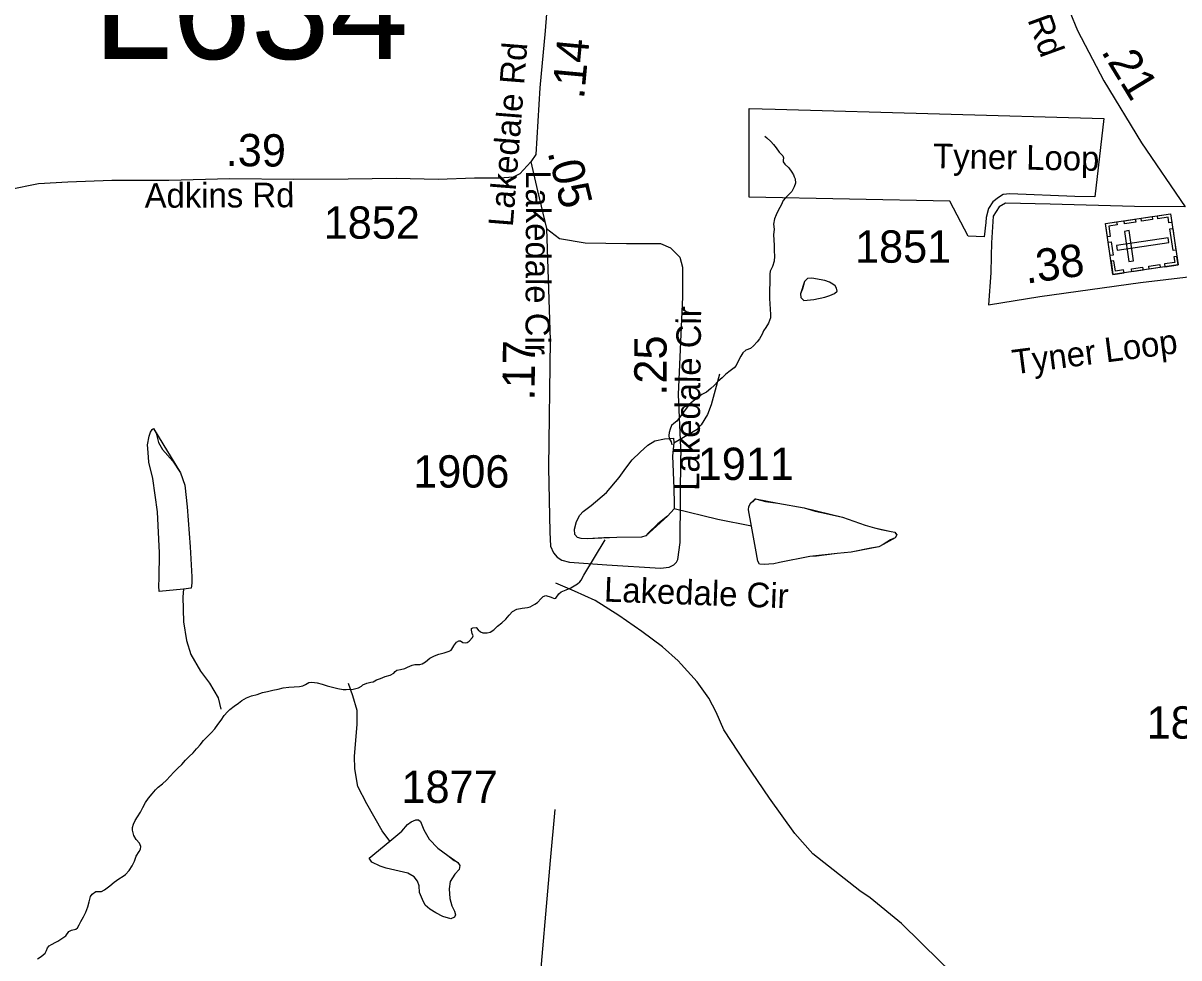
# Model space of a CAD drawing. Extents: x 1662474 to 1856135, y 779280 to 917889.
# Drawn here: x 1701892 to 1706360, y 848796 to 852408 of the extents above; entities that cross this region are included whole.
import ezdxf

# ---------------------------------------------------------------- set-up
doc = ezdxf.new("R2010")
doc.units = 0
for name, color, linetype in [('Exist Boundary Political City Limit New', 7, 'Continuous'), ('Exist Cultural Cemetery CELL', 7, 'Continuous'), ('Exist Hydrographic Creek Single Shore', 7, 'Continuous'), ('Exist Hydrographic Misc Water Feature', 7, 'Continuous'), ('Exist Road Non-System Type 51', 7, 'Continuous'), ('Exist Road Non-System Type 51 Label', 7, 'Continuous'), ('Exist Road Primary Interstate Structure Cantilever Sign Number Label', 7, 'Continuous'), ('Exist Road Secondary Mileage Tenths English Label', 7, 'Continuous'), ('Exist Road Secondary Type 41 Attributed', 7, 'Continuous'), ('Exist Road Secondary Type 51 Attributed', 7, 'Continuous'), ('Exist Road Secondary Type 51 Label', 7, 'Continuous'), ('Exist Road Secondary Type 51 Number Label', 7, 'Continuous'), ('Map Preparation Boundary City Limit Buffer Line', 7, 'Continuous')]:
    doc.layers.add(name, color=color, linetype=linetype)

msp = doc.modelspace()

# ---------------------------------------------------------------- linework, layer by layer
at = {"layer": 'Exist Boundary Political City Limit New'}
msp.add_lwpolyline([(1706070, 852039.6), (1706034.9, 851737.1), (1705958, 851738.6), (1705707, 851748.8), (1705681.4, 851746.3), (1705663.5, 851734.6), (1705641, 851717.9), (1705624.4, 851691.4), (1705615.2, 851657.2), (1705613.8, 851638.2), (1705608, 851581.9), (1705546, 851585.5), (1705475.4, 851720.6), (1704698.4, 851736), (1704699.5, 851782.2), (1704699, 851966.4), (1704698.6, 852078.4), (1704800.1, 852075.6), (1706070, 852039.6)], dxfattribs=at)
at = {"layer": 'Exist Cultural Cemetery CELL'}
for points in [[(1706105.5, 851436.8), (1706076.4, 851633.8), (1706328.3, 851671), (1706357.4, 851474.1)], [(1706193.3, 851639.6), (1706150.4, 851633.3), (1706148.7, 851644.5), (1706191.6, 851650.9)], [(1706258.5, 851649.2), (1706215.6, 851642.9), (1706214, 851654.1), (1706256.8, 851660.5)], [(1706333.1, 851638.3), (1706321.8, 851636.6), (1706318.6, 851658.3), (1706278.6, 851652.4), (1706277, 851663.4), (1706328.3, 851671)], [(1706119.3, 851640.2), (1706121, 851629), (1706089.1, 851624.3), (1706095.1, 851584.1), (1706084, 851582.5), (1706076.4, 851633.8)], [(1706166.9, 851487.2), (1706185.4, 851489.9), (1706168.1, 851606.4), (1706149.7, 851603.6)], [(1706337.7, 851529.3), (1706325.2, 851613.2), (1706336.5, 851614.9), (1706348.9, 851530.9)], [(1706094.7, 851510.1), (1706087.1, 851561.4), (1706098.4, 851563), (1706106, 851511.8)], [(1706118.6, 851549), (1706121.3, 851530.5), (1706321.9, 851560.2), (1706319.2, 851578.6)], [(1706148.4, 851443.2), (1706146.7, 851454.4), (1706114.9, 851449.7), (1706109, 851489.8), (1706097.9, 851488.2), (1706105.5, 851436.8)], [(1706288.2, 851463.8), (1706245.4, 851457.5), (1706243.7, 851468.8), (1706286.6, 851475.1)], [(1706352.5, 851506.8), (1706341.2, 851505.1), (1706344.4, 851483.4), (1706304.4, 851477.5), (1706306, 851466.4), (1706357.4, 851474)], [(1706221.7, 851454), (1706178.9, 851447.7), (1706177.2, 851458.9), (1706220.1, 851465.3)]]:
    msp.add_lwpolyline(points, close=True, dxfattribs=at)
at = {"layer": 'Exist Hydrographic Creek Single Shore'}
for points in [[(1704760, 851970.9), (1704767.6, 851964.9), (1704782.5, 851951.3), (1704792.8, 851939.5), (1704802.8, 851926.4), (1704814.6, 851909.8), (1704829, 851895.6), (1704831.6, 851887.5), (1704830.4, 851878.6), (1704830.4, 851872.8), (1704837.4, 851862.8), (1704852.4, 851848.9), (1704863.9, 851831.9), (1704870.2, 851821.9), (1704873.1, 851814.6), (1704877.2, 851806.9), (1704878.6, 851790.1), (1704873.6, 851775.9), (1704863.9, 851758.1), (1704854.8, 851748.4), (1704840, 851733.2), (1704831.1, 851722.7), (1704823.2, 851704.3), (1704812.8, 851686.2), (1704802.8, 851667.8), (1704796.5, 851652.1), (1704793.2, 851631.9), (1704795.6, 851611.7), (1704792.5, 851590.7), (1704793.9, 851570.4), (1704795.1, 851549.2), (1704796.2, 851527.9), (1704796.5, 851507.5), (1704796.2, 851487.8), (1704789.1, 851467.9), (1704779.6, 851449.2), (1704779.1, 851437.7), (1704779.1, 851416.7), (1704778.4, 851398.6), (1704777, 851384.4), (1704777, 851363.9), (1704777.9, 851344), (1704778.4, 851323.2), (1704780.5, 851303), (1704782, 851282.1), (1704782, 851279.7)], [(1704782, 851279.7), (1704781, 851268.9), (1704774.1, 851249.2), (1704763.4, 851231.4), (1704754.5, 851218.5), (1704749.2, 851205.9), (1704739.2, 851187.8), (1704730.4, 851176), (1704716.1, 851161.3), (1704704.4, 851151.1), (1704685.5, 851143.8), (1704674.4, 851134), (1704667.4, 851120.6), (1704656.6, 851102.2), (1704648.5, 851085.4), (1704641.1, 851076.6), (1704625.6, 851064.2), (1704609.1, 851051.6), (1704594.4, 851037.4), (1704578.4, 851022.8), (1704563.6, 851008.3), (1704550.5, 850996.5), (1704534.5, 850982.3), (1704515.4, 850972.6), (1704499.1, 850960.6), (1704482.9, 850947.7), (1704467.1, 850934), (1704419.4, 850869.8), (1704408.2, 850861.6), (1704398.6, 850853.7), (1704393.1, 850839.2), (1704390.1, 850826.4), (1704389.1, 850814.6), (1704390.1, 850802.6), (1704397, 850790.2), (1704400.1, 850777.9)], [(1704034.9, 850241.4), (1704044.2, 850249.3), (1704050, 850255.9), (1704059.8, 850274.8), (1704142.1, 850411.2)], [(1703141.1, 849832.5), (1703168.5, 849834.1), (1703189, 849839.9), (1703200.5, 849846.2), (1703206, 849850.6), (1703221.5, 849857.7), (1703236.2, 849860.6), (1703246.1, 849862.9), (1703258, 849870.3), (1703273.5, 849875.1), (1703292.4, 849882.6), (1703311.2, 849888.4), (1703324.9, 849895.5), (1703330.4, 849902.1), (1703336.5, 849907.3), (1703350.9, 849910.2), (1703367.4, 849913.9), (1703377.6, 849919.1), (1703396, 849927), (1703406, 849929.4), (1703425.6, 849930.1), (1703434.9, 849932.2), (1703448, 849939.9), (1703464.5, 849953.5), (1703483.1, 849963.2), (1703499.8, 849969.8), (1703519.4, 849974.5), (1703538.8, 849980.8), (1703546.4, 849985.5), (1703555.6, 849999.4), (1703556.1, 849999.9), (1703568.2, 850015.4), (1703576.9, 850020.4), (1703582.6, 850020.4), (1703591.5, 850014.7), (1703601, 850013.6), (1703608.6, 850014.1), (1703617, 850019.4), (1703630.1, 850034.4), (1703631.5, 850040.9), (1703628, 850048.8), (1703625.4, 850062.2), (1703625.6, 850068.4), (1703630.9, 850071.6), (1703643.2, 850072.1), (1703651.9, 850063.8), (1703660, 850055.9), (1703669.2, 850052.4), (1703686, 850051.4), (1703697.6, 850054.6), (1703712, 850063.2), (1703726.5, 850077.9), (1703743.2, 850091.1), (1703758.5, 850104.4), (1703771.4, 850120.7), (1703784.2, 850134.9), (1703801.2, 850142.8), (1703820.9, 850146.9), (1703842.5, 850149.8), (1703852.8, 850152.2), (1703870.8, 850162.7), (1703880.8, 850169.2), (1703895.5, 850184.4), (1703902.5, 850192.3), (1703913.6, 850195.8), (1703933.5, 850189.2), (1703945.6, 850185), (1703951.1, 850186.1), (1703963.5, 850202.8), (1703972.6, 850209.9), (1703991, 850217.8), (1704010.1, 850226.4), (1704034.9, 850241.4)], [(1702566.6, 849607.3), (1702576.9, 849619.4), (1702589.5, 849635.2), (1702604, 849649.9), (1702618.9, 849664.8), (1702633.4, 849681.1), (1702645.6, 849697.9), (1702658.2, 849714.7), (1702669.5, 849732), (1702682.4, 849746.9), (1702691.9, 849755.4), (1702707.6, 849767.9), (1702724.6, 849780.6), (1702737.8, 849790.2), (1702756.4, 849800.2), (1702775.6, 849808.6), (1702796.6, 849813.9), (1702817.4, 849820.7), (1702836.8, 849825.7), (1702857.8, 849830.4), (1702877.6, 849834.6), (1702897.6, 849839.1), (1702919.4, 849841.9), (1702939.9, 849843), (1702961.1, 849844.1), (1702973.2, 849847.2), (1702984.2, 849852.8), (1702997.1, 849859.8), (1703007.9, 849860.9), (1703028.6, 849858.8), (1703048.8, 849853.2), (1703068.2, 849846.7), (1703088.4, 849841.9), (1703108.9, 849837), (1703129.9, 849833.3), (1703141.1, 849832.5)], [(1701947.9, 848791.9), (1701962.2, 848801.1), (1701977.5, 848813.2), (1701982.2, 848824.2), (1701986.9, 848834.9), (1701993, 848841.5), (1702001.4, 848847.2), (1702019, 848856.8), (1702026.2, 848859.9), (1702057, 848880.9), (1702069.1, 848897.1), (1702079.9, 848902.1), (1702096.4, 848906.3), (1702102.1, 848911.6), (1702108.8, 848923.4), (1702115.2, 848936), (1702125.8, 848953.8), (1702134.6, 848972.5), (1702142.5, 848992.4), (1702147.2, 849012.4), (1702152.2, 849032.6), (1702158.9, 849041.8), (1702172.8, 849051.8), (1702178, 849052.5), (1702194.8, 849052.5), (1702207.1, 849058), (1702212.1, 849061.9), (1702228.1, 849074.3), (1702244.6, 849088.2), (1702261.8, 849100.6), (1702279.5, 849110.8), (1702288.2, 849118.1), (1702301.6, 849133.9), (1702313.6, 849150.9), (1702322.4, 849169.8), (1702329.4, 849188.8), (1702341, 849206.6), (1702346.5, 849215.2), (1702347, 849226), (1702342, 849238.6), (1702329.4, 849253.6), (1702320, 849268.2), (1702314.5, 849288.8), (1702314.5, 849299.8), (1702319.2, 849312.9), (1702326, 849327.1), (1702334.1, 849340.7), (1702346.5, 849358.8), (1702355.4, 849377.4), (1702365.1, 849396.1), (1702377.5, 849412.3), (1702391.1, 849429.1), (1702404.2, 849445.7), (1702414.2, 849455.6), (1702430.5, 849468.5), (1702446, 849481.9), (1702460.1, 849497.9), (1702474.9, 849513.6), (1702490.2, 849528.6), (1702506.4, 849543.1), (1702520.2, 849559.1), (1702534.4, 849574.5), (1702549.9, 849588.7), (1702562.8, 849603.1), (1702566.6, 849607.3)]]:
    msp.add_lwpolyline(points, dxfattribs=at)
at = {"layer": 'Exist Hydrographic Misc Water Feature'}
for p, q in [((1704408.2, 850785.6), (1704497.7, 850839.7)), ((1704578.5, 850490.1), (1704408.5, 850531.3)), ((1704707.6, 850463.7), (1704578.5, 850490.1))]:
    msp.add_line(p, q, dxfattribs=at)
for points in [[(1705036, 851383.4), (1705031.2, 851393.4), (1705023.1, 851399.3), (1705009.2, 851407.8), (1704991.3, 851413.9), (1704941.1, 851422.3), (1704925.1, 851421.8), (1704913.1, 851409.7), (1704905, 851382), (1704896.9, 851362.5), (1704898.8, 851348.5), (1704910.9, 851335.9), (1704948.7, 851340.1), (1704991, 851349.8), (1705011, 851356.1), (1705029.1, 851363.8), (1705039, 851371.8), (1705036, 851383.4)], [(1705036, 851383.4), (1705031.2, 851393.4), (1705023.1, 851399.3), (1705009.2, 851407.8), (1704991.3, 851413.9), (1704941.1, 851422.3), (1704925.1, 851421.8), (1704913.1, 851409.7), (1704896.9, 851362.5), (1704898.8, 851348.5), (1704910.9, 851335.9), (1704948.7, 851340.1), (1704991, 851349.8), (1705011, 851356.1), (1705029.1, 851363.8), (1705039, 851371.8), (1705036, 851383.4)], [(1704584.3, 851051.2), (1704567.5, 850990), (1704551.6, 850933.7), (1704537.6, 850896.3), (1704513.8, 850855.7), (1704497.7, 850839.7)], [(1702512.2, 850221.1), (1702418, 850211.5), (1702416.4, 850233.7), (1702418.5, 850261.6), (1702420, 850361.7), (1702412.1, 850519.4), (1702393.8, 850647.8), (1702378.8, 850712.1), (1702375.1, 850748.3), (1702373.5, 850777.9), (1702380.1, 850812.2), (1702384.3, 850827.7), (1702390.5, 850838.2), (1702396.2, 850842.2), (1702406.2, 850824), (1702415.8, 850787.6), (1702431.4, 850761.1), (1702470.9, 850715.2), (1702500.1, 850670.2), (1702517.6, 850622.3), (1702526.4, 850538.4), (1702538.1, 850383.9), (1702544.9, 850268), (1702544.5, 850244.3), (1702542.4, 850224.6), (1702512.2, 850221.1)], [(1702512.2, 850221.1), (1702418, 850211.5), (1702416.4, 850233.7), (1702418.5, 850261.6), (1702420, 850361.7), (1702412.1, 850519.4), (1702393.8, 850647.8), (1702378.8, 850712.1), (1702375.1, 850748.3), (1702373.5, 850777.9), (1702380.1, 850812.2), (1702384.3, 850827.7), (1702390.5, 850838.2), (1702396.2, 850842.2), (1702500.1, 850670.2), (1702517.6, 850622.3), (1702526.4, 850538.4), (1702538.1, 850383.9), (1702544.9, 850268), (1702544.5, 850244.3), (1702542.4, 850224.6), (1702512.2, 850221.1)], [(1704187.8, 850420.1), (1704136.9, 850419.5), (1704073, 850415.8), (1704049, 850416.4), (1704034.9, 850420.7), (1704025.2, 850432.4), (1704023.4, 850453), (1704031.4, 850481.6), (1704044, 850506.7), (1704057.6, 850521.2), (1704088.5, 850543.5), (1704147.2, 850594.8), (1704196.1, 850652.2), (1704222.5, 850687.7), (1704247, 850720), (1704277.3, 850749.8), (1704307.6, 850777), (1704333.8, 850794.6), (1704371.9, 850802), (1704406, 850803.8), (1704408.4, 850789), (1704408.2, 850785.6)], [(1704187.8, 850420.1), (1704073, 850415.8), (1704049, 850416.4), (1704034.9, 850420.7), (1704025.2, 850432.4), (1704023.4, 850453), (1704031.4, 850481.6), (1704044, 850506.7), (1704057.6, 850521.2), (1704088.5, 850543.5), (1704147.2, 850594.8), (1704196.1, 850652.2), (1704222.5, 850687.7), (1704247, 850720), (1704277.3, 850749.8), (1704307.6, 850777), (1704333.8, 850794.6), (1704371.9, 850802), (1704406, 850803.8), (1704408.2, 850785.6)], [(1704408.2, 850785.6), (1704403.2, 850735.7), (1704407.4, 850609.3), (1704408.7, 850551.8), (1704408.5, 850531.3)], [(1704408.2, 850785.6), (1704403.2, 850735.7), (1704407.4, 850609.3), (1704408.7, 850551.8), (1704408.5, 850531.3)], [(1704408.5, 850531.3), (1704383.3, 850502.2), (1704345.8, 850472.6), (1704309.2, 850437.3), (1704299, 850426.9), (1704282.9, 850421.4), (1704187.8, 850420.1)], [(1704408.5, 850531.3), (1704383.3, 850502.2), (1704299, 850426.9), (1704282.9, 850421.4), (1704187.8, 850420.1)], [(1704707.6, 850463.7), (1704695.9, 850527.9), (1704697.9, 850540.2), (1704706, 850554), (1704714.1, 850559.5), (1704723.6, 850569.2), (1704762.2, 850559.3), (1704810, 850553.5), (1704912, 850535), (1704954, 850522.7), (1704996.1, 850512.7), (1705060.1, 850498.3), (1705148, 850467.8), (1705184, 850457.2), (1705209.8, 850451.8), (1705247.8, 850443.6), (1705261.9, 850440.9), (1705265.9, 850435), (1705269.9, 850430.9), (1705263.9, 850419.5), (1705245.8, 850410.8), (1705217.6, 850393.3), (1705199.7, 850383.8), (1705169.7, 850379.5), (1705093.4, 850363.9), (1705039.3, 850358.4), (1704959.1, 850348.5), (1704933.3, 850346.6), (1704816.8, 850323.5), (1704795, 850319.1), (1704774.8, 850317), (1704756.8, 850315.8), (1704738.8, 850317.8), (1704732.8, 850329.4), (1704722.9, 850379.6), (1704707.6, 850463.7)], [(1704707.6, 850463.7), (1704695.9, 850527.9), (1704697.9, 850540.2), (1704706, 850554), (1704723.6, 850569.2), (1704810, 850553.5), (1704912, 850535), (1705060.1, 850498.3), (1705148, 850467.8), (1705184, 850457.2), (1705247.8, 850443.6), (1705261.9, 850440.9), (1705269.9, 850430.9), (1705263.9, 850419.5), (1705217.6, 850393.3), (1705199.7, 850383.8), (1705093.4, 850363.9), (1705039.3, 850358.4), (1704933.3, 850346.6), (1704816.8, 850323.5), (1704795, 850319.1), (1704774.8, 850317), (1704756.8, 850315.8), (1704738.8, 850317.8), (1704732.8, 850329.4), (1704722.9, 850379.6), (1704707.6, 850463.7)], [(1702512.2, 850221.1), (1702509.9, 850190.8), (1702512.6, 850094.7), (1702523.4, 850022.3), (1702540.8, 849967.7), (1702577.9, 849903.8), (1702613.2, 849857.1), (1702646.5, 849800.7), (1702656.7, 849757)], [(1704435.9, 849930.8), (1704424.7, 849943.4), (1704363.4, 849997.9), (1704284.1, 850057), (1704194.9, 850118.8), (1704103.7, 850177.2), (1704024.1, 850212.5), (1703951.1, 850244.4)], [(1704571, 849745.1), (1704542.8, 849799.8), (1704497.4, 849862.2), (1704435.9, 849930.8)], [(1703310.2, 849247.2), (1703279.9, 849286.4), (1703221.2, 849391), (1703186, 849457.3), (1703174.9, 849525.7), (1703173.7, 849575.7), (1703183.1, 849697.8), (1703183.9, 849751.2), (1703166.8, 849808.2), (1703150.1, 849856.1)], [(1705630.9, 848590.3), (1705618.9, 848606.9), (1705577.1, 848647.1), (1705437.7, 848781.3), (1705288.2, 848927.9), (1705166.5, 849027.2), (1705126.7, 849055.1), (1704945.1, 849198.3), (1704875.5, 849276.1), (1704778.2, 849412.6), (1704684.8, 849549.1), (1704601, 849676.5), (1704571, 849745.1)], [(1703310.2, 849247.2), (1703355.8, 849285.7), (1703378.1, 849310.7), (1703392.4, 849321), (1703410.4, 849328.9), (1703420.1, 849328.7), (1703428.2, 849322.8), (1703441.8, 849290.5), (1703461.4, 849254), (1703494.9, 849219.6), (1703534.6, 849191), (1703558.1, 849172.4), (1703572.2, 849164.8), (1703580.2, 849152.3), (1703577.7, 849136.7), (1703561.5, 849119), (1703543.2, 849090.6), (1703538.7, 849062.8), (1703542.3, 849025), (1703549.9, 848996.9), (1703559.8, 848976.3), (1703563.5, 848962.2), (1703559.4, 848952.4), (1703545.4, 848947), (1703515.4, 848955), (1703487.5, 848969.5), (1703463.9, 848984), (1703445.9, 848999.9), (1703436.2, 849020.6), (1703424.6, 849048.8), (1703422.8, 849074.2), (1703417.3, 849092.4), (1703403.4, 849109), (1703379.7, 849122.7), (1703296, 849142.5), (1703271.9, 849150.3), (1703240.3, 849164.9), (1703230.3, 849180.7), (1703310.2, 849247.2)], [(1703310.2, 849247.2), (1703355.8, 849285.7), (1703378.1, 849310.7), (1703392.4, 849321), (1703410.4, 849328.9), (1703420.1, 849328.7), (1703428.2, 849322.8), (1703441.8, 849290.5), (1703461.4, 849254), (1703494.9, 849219.6), (1703534.6, 849191), (1703572.2, 849164.8), (1703580.2, 849152.3), (1703577.7, 849136.7), (1703561.5, 849119), (1703543.2, 849090.6), (1703538.7, 849062.8), (1703542.3, 849025), (1703549.9, 848996.9), (1703559.8, 848976.3), (1703563.5, 848962.2), (1703559.4, 848952.4), (1703545.4, 848947), (1703515.4, 848955), (1703487.5, 848969.5), (1703463.9, 848984), (1703445.9, 848999.9), (1703436.2, 849020.6), (1703424.6, 849048.8), (1703422.8, 849074.2), (1703417.3, 849092.4), (1703403.4, 849109), (1703379.7, 849122.7), (1703296, 849142.5), (1703271.9, 849150.3), (1703240.3, 849164.9), (1703230.3, 849180.7), (1703310.2, 849247.2)]]:
    msp.add_lwpolyline(points, dxfattribs=at)
at = {"layer": 'Exist Road Non-System Type 51'}
msp.add_lwpolyline([(1703923.4, 850691.3), (1703928.5, 850441.5), (1703931.1, 850386.9), (1703942.9, 850360.9), (1703957.1, 850344.4), (1703974.6, 850333.1), (1704004.9, 850324.4), (1704148.4, 850314.5), (1704356.4, 850301.9), (1704389.6, 850305.6), (1704407.8, 850314.5), (1704418, 850325), (1704423.5, 850334.9), (1704432.6, 850401.1), (1704434.9, 850737.1)], dxfattribs=at)
at = {"layer": 'Exist Road Secondary Type 41 Attributed'}
for points in [[(1706384.1, 851698.4), (1706188.1, 851700.2), (1705862.9, 851708.1), (1705690.3, 851712.6), (1705666, 851698.9), (1705641.8, 851662.7), (1705635.7, 851559.8), (1705634.7, 851507.8)], [(1705634.7, 851507.8), (1705633.4, 851443.3), (1705624, 851319.2), (1705822.6, 851351.2), (1706211.5, 851405.3), (1706407.8, 851429.3), (1706546.4, 851453.5)]]:
    msp.add_lwpolyline(points, dxfattribs=at)
at = {"layer": 'Exist Road Secondary Type 51 Attributed'}
for points in [[(1705863.5, 852650.9), (1705908.5, 852525.4), (1705968.5, 852379.5), (1706069.6, 852184.9), (1706215.6, 851945.4), (1706384.1, 851698.4)], [(1703930, 852626.3), (1703910.4, 852378.5), (1703889.9, 852158.8), (1703874.7, 851901), (1703854.9, 851871.7)], [(1703854.9, 851871.7), (1703813.1, 851826.2), (1703786.8, 851812.7), (1703734.7, 851809.8), (1703636.7, 851809.8), (1703496.5, 851804.6), (1703334.5, 851807.9), (1703148.3, 851805.6), (1702938.1, 851803.9), (1702692, 851806.9), (1702455.7, 851799.7), (1702235.6, 851800.1), (1702065.4, 851793.6), (1701951.2, 851787.9), (1701836.6, 851764.2)], [(1703854.9, 851871.7), (1703880.8, 851759.7), (1703916.1, 851614.5)], [(1703916.1, 851614.5), (1703930, 851182.9), (1703923.4, 850691.3)], [(1703916.1, 851614.5), (1703966, 851576.2), (1704064.4, 851559.8), (1704225.1, 851556.5), (1704356.2, 851556.5), (1704395.5, 851540.1), (1704431.6, 851504.1), (1704441.4, 851464.7), (1704441.4, 851350), (1704425.1, 850973.1), (1704434.9, 850737.1)], [(1703949.9, 846597.3), (1703872.6, 846691), (1703820.7, 846788.4), (1703793.8, 846871.3), (1703773, 846956.2), (1703758.5, 847057.8), (1703762.7, 847111.7), (1703766.3, 847166.7), (1703768.4, 847283.7), (1703779.3, 847450.7), (1703785.5, 847560.6), (1703845.6, 848109.4), (1703882.9, 848623.3), (1703930.6, 849172.1), (1703949.3, 849369)]]:
    msp.add_lwpolyline(points, dxfattribs=at)
at = {"layer": 'Map Preparation Boundary City Limit Buffer Line'}
msp.add_lwpolyline([(1706070, 852039.6), (1706034.9, 851737.1), (1705958, 851738.6), (1705707, 851748.8), (1705681.4, 851746.3), (1705663.5, 851734.6), (1705641, 851717.9), (1705624.4, 851691.4), (1705615.2, 851657.2), (1705613.8, 851638.2), (1705608, 851581.9), (1705546, 851585.5), (1705475.4, 851720.6), (1704698.4, 851736), (1704699.5, 851782.2), (1704699, 851966.4), (1704698.6, 852078.4), (1704800.1, 852075.6), (1706070, 852039.6)], dxfattribs=at)

# ---------------------------------------------------------------- texts
at = {"layer": 'Exist Road Non-System Type 51 Label'}
msp.add_text('Lakedale Cir', height=95, rotation=357.871, dxfattribs=at).set_placement((1704136.7, 850172.9))
at = {"layer": 'Exist Road Primary Interstate Structure Cantilever Sign Number Label'}
msp.add_text('L634', height=410.1, dxfattribs=at).set_placement((1702162.5, 852269.9))
at = {"layer": 'Exist Road Secondary Mileage Tenths English Label'}
for s, rotation, p in [('.14', 84.6696, (1704060.5, 852112.5)), ('.21', 301.3746, (1706057.6, 852299.1)), ('.39', 359.3019, (1702675.1, 851856.3)), ('.05', 283.6896, (1703919.2, 851909.8)), ('.38', 8.1854, (1705770.5, 851401)), ('.17', 89.2358, (1703869.2, 850949.5)), ('.25', 90, (1704379.8, 850968.7))]:
    msp.add_text(s, height=125, rotation=rotation, dxfattribs=at).set_placement(p)
at = {"layer": 'Exist Road Secondary Type 51 Label'}
for s, rotation, p in [('Sandy Ridge Rd', 289.9822, (1705513.6, 853138.7)), ('Lakedale Rd', 85.4488, (1703785.2, 851619.2)), ('Tyner Loop', 359.0528, (1705409.4, 851848)), ('Lakedale Cir', 269.8082, (1703836.4, 851840.1)), ('Adkins Rd', 0.2173, (1702362.1, 851694.7)), ('Lakedale Cir', 89.3409, (1704505.6, 850600.4)), ('Tyner Loop', 7.3694, (1705722, 851050.6))]:
    msp.add_text(s, height=95, rotation=rotation, dxfattribs=at).set_placement(p)
at = {"layer": 'Exist Road Secondary Type 51 Number Label'}
for s, p in [('1852', (1703054.2, 851575.2)), ('1851', (1705108.2, 851482.4)), ('1911', (1704500.2, 850642.7)), ('1906', (1703400.3, 850613.2)), ('1850', (1706235.4, 849642.9)), ('1877', (1703355, 849394.3))]:
    msp.add_text(s, height=125, dxfattribs=at).set_placement(p)

doc.saveas('drawing.dxf')
